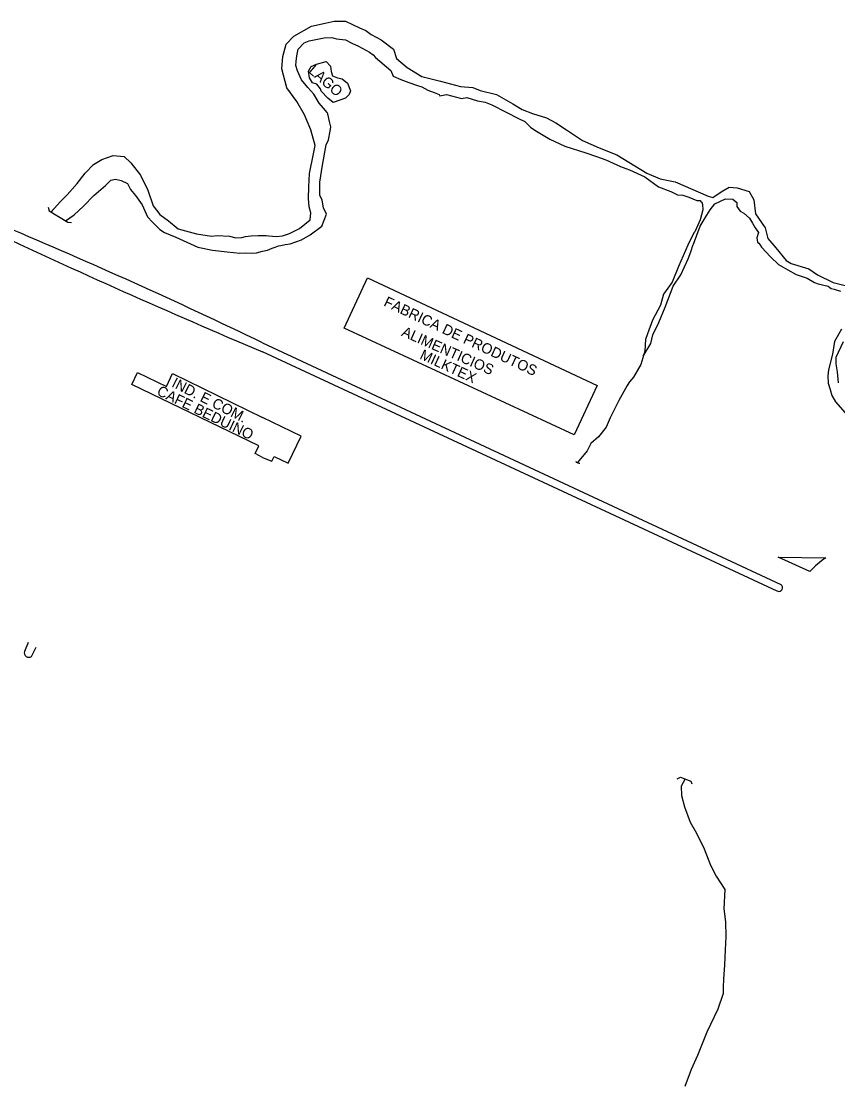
# Model space of a CAD drawing. Extents: x 325899 to 364828, y 7568995 to 7592502.
# Drawn here: x 343188.9 to 343501.7, y 7588555.4 to 7588960.6 of the extents above; entities that cross this region are included whole.
import ezdxf

# ---------------------------------------------------------------- set-up
doc = ezdxf.new("R2010")
doc.units = 0
for name, color, linetype in [('EDIFEXISTENT', 7, 'Continuous'), ('EDIFIDENTIF', 7, 'Continuous'), ('EDIFOBRAEXIS', 7, 'Continuous')]:
    doc.layers.add(name, color=color, linetype=linetype)

msp = doc.modelspace()

# ---------------------------------------------------------------- linework, layer by layer
at = {"layer": 'EDIFEXISTENT'}
for p, q in [((343199.31, 7588889.51), (343199.61, 7588888.1)), ((343199.61, 7588888.1), (343206.77, 7588883.77)), ((343206.77, 7588883.77), (343208.18, 7588883.56)), ((343312.59, 7588843.14), (343321.58, 7588862.36)), ((343321.58, 7588862.36), (343409.55, 7588821.17)), ((343400.74, 7588802.35), (343312.59, 7588843.14)), ((343231.34, 7588821.57), (343233.55, 7588826.21)), ((343233.55, 7588826.21), (343244.54, 7588820.8)), ((343244.54, 7588820.8), (343246.89, 7588825.79)), ((343246.89, 7588825.79), (343281.39, 7588808.95)), ((343279.99, 7588798.06), (343231.34, 7588821.57)), ((343409.55, 7588821.17), (343400.74, 7588802.35)), ((343296.23, 7588801.74), (343281.39, 7588808.95)), ((343291.21, 7588791.46), (343296.23, 7588801.74)), ((343278.61, 7588795.13), (343279.99, 7588798.06)), ((343281.39, 7588793.69), (343278.61, 7588795.13)), ((343281.39, 7588793.69), (343284.97, 7588792.19)), ((343284.97, 7588792.19), (343285.86, 7588794.05)), ((343285.86, 7588794.05), (343291.21, 7588791.46)), ((343401.4, 7588792.2), (343401.48, 7588791.87)), ((343401.48, 7588791.87), (343402.46, 7588791.4)), ((343402.46, 7588791.4), (343402.86, 7588791.45)), ((343440.2, 7588670.68), (343441.46, 7588671.28)), ((343441.46, 7588671.28), (343445.38, 7588669.73)), ((343445.38, 7588669.73), (343445.73, 7588668.67))]:
    msp.add_line(p, q, dxfattribs=at)
for points in [[(343281.39, 7588837.58), (343479.91, 7588744.98)], [(343478.52, 7588742.53), (343281.39, 7588834.06)]]:
    msp.add_lwpolyline(points, dxfattribs=at)
msp.add_arc((343479.12, 7588743.81), 1.41, 244.8812, 55.9299, dxfattribs=at)
at = {"layer": 'EDIFOBRAEXIS'}
for points in [[(343281.39, 7588878.59), (343282.04, 7588878.64), (343282.79, 7588878.62), (343283.83, 7588878.44), (343286.55, 7588878.27), (343289.06, 7588878.48), (343291.71, 7588879.4), (343295.57, 7588881.25), (343299.67, 7588884.6), (343299.81, 7588887.34), (343299.22, 7588889.62), (343299.03, 7588892.81), (343299.13, 7588897.28), (343299.37, 7588902.31), (343300.93, 7588909.84), (343301.47, 7588913.09), (343299.9, 7588919.06), (343297.47, 7588924.84), (343294.54, 7588929.83), (343290.64, 7588935.16), (343288.78, 7588942.4), (343289.1, 7588947.15), (343290.41, 7588951.83), (343293.32, 7588954.84), (343300.15, 7588958.75), (343305.39, 7588959.83), (343308.83, 7588960.64), (343313.17, 7588960.64), (343318.53, 7588958.09), (343320.98, 7588957.11), (343322.95, 7588955.51), (343326.76, 7588953.45), (343331.49, 7588949.98), (343332.71, 7588946.29), (343336.81, 7588942.89), (343342.33, 7588939.4), (343349.48, 7588937.69), (343357.2, 7588935.65), (343361.9, 7588935.25), (343364.75, 7588934.15), (343370.94, 7588932.6), (343377.23, 7588929.05), (343380.86, 7588926.78), (343384.76, 7588925.33), (343390.18, 7588923.6), (343393.73, 7588921.74), (343397.78, 7588919), (343403.97, 7588914.96), (343410.3, 7588912.12), (343417.08, 7588909.42), (343428.54, 7588902.4), (343433.64, 7588900.23), (343439.44, 7588899.13), (343452.01, 7588893.66), (343453.77, 7588893.12), (343455.11, 7588894.05), (343457.67, 7588895.76), (343460.02, 7588897.13), (343463.19, 7588896.79), (343467.8, 7588895.5), (343469.57, 7588892.27), (343470.19, 7588886.9), (343473.91, 7588881.49), (343474.85, 7588877.47), (343477.89, 7588873.88), (343481.88, 7588869), (343483.88, 7588867.83), (343490.6, 7588865.84), (343493.93, 7588863.54), (343499.9, 7588860.62), (343504.48, 7588859.43)], [(343281.39, 7588872.55), (343283.25, 7588873.05), (343285.11, 7588873.73), (343286.22, 7588874.18), (343287.43, 7588874.62), (343288.4, 7588874.82), (343290.09, 7588875.17), (343291.99, 7588875.45), (343296.26, 7588876.89), (343299.61, 7588878.84), (343304.09, 7588882.16), (343305.83, 7588886.78), (343304.76, 7588889.15), (343304.27, 7588892.11), (343303.38, 7588894.06), (343303.32, 7588899.01), (343304.31, 7588905.46), (343305.68, 7588913.32), (343306.6, 7588915.24), (343307.22, 7588918.54), (343307.47, 7588920.19), (343306.99, 7588922.27), (343306.37, 7588925.13), (343306.09, 7588925.74), (343304.72, 7588927.32), (343303.07, 7588929.23), (343301.03, 7588932.65), (343298.74, 7588935.29), (343296.29, 7588938.2), (343294.8, 7588941.61), (343294.12, 7588943.68), (343294.3, 7588945.26), (343294.53, 7588947.37), (343295.08, 7588949.91), (343297.31, 7588952.4), (343299.25, 7588953.11), (343305.02, 7588954.32), (343307.97, 7588954.33), (343309.7, 7588953.85), (343313.21, 7588953.51), (343315.53, 7588952.24), (343318.13, 7588951.11), (343322.32, 7588948.72), (343323.76, 7588947.78), (343324.63, 7588946.7), (343330.53, 7588941.79), (343331.37, 7588939.57), (343334.35, 7588938.34), (343337.46, 7588937.11), (343340.72, 7588936.06), (343342.41, 7588935.47), (343344.71, 7588934.26), (343347.05, 7588933.32), (343348.97, 7588932.51), (343349.25, 7588932.05), (343351.88, 7588932.54), (343357.56, 7588931.04), (343359.61, 7588931.47), (343363.64, 7588930.15), (343366.66, 7588929.65), (343369.21, 7588928.62), (343374.65, 7588925.79), (343379.43, 7588923.34), (343381.8, 7588922.28), (343383.96, 7588920.12), (343385.6, 7588918.87), (343391.43, 7588915.49), (343397.19, 7588912.77), (343405.14, 7588910.28), (343409.3, 7588908.81), (343412.79, 7588907.59), (343418.48, 7588905.07), (343420.54, 7588904.28), (343421.92, 7588903.69), (343427.74, 7588901.1), (343433.07, 7588897.23), (343437.73, 7588895.43), (343440.33, 7588894.2), (343442.32, 7588893.99), (343444.63, 7588893.26), (343447.67, 7588892), (343449.07, 7588891.94), (343449.1, 7588891.64), (343449.66, 7588891.37), (343449.92, 7588890.48), (343449.97, 7588888.45), (343449.03, 7588884.66), (343447.97, 7588882.31), (343446.88, 7588879.97), (343446.5, 7588879.58), (343444.23, 7588874.96), (343440.72, 7588866.74), (343438.31, 7588860.68), (343434.89, 7588856.12), (343433.8, 7588851.89), (343430.67, 7588846.24), (343428.78, 7588841.02), (343428.02, 7588838.8), (343427.78, 7588834.33), (343426.24, 7588829.24), (343423.46, 7588824.36), (343421.88, 7588822.54), (343421.03, 7588821.23), (343417.88, 7588815.51), (343414.46, 7588808.87), (343413.03, 7588805.3), (343410.06, 7588801.51), (343407.12, 7588798.93), (343405.76, 7588796.2), (343402.04, 7588791.7)], [(343302.12, 7588936.47), (343300.49, 7588937.03), (343299.4, 7588938.95), (343299.04, 7588941.46), (343299.96, 7588943.25), (343302, 7588944.18), (343305.72, 7588945.14), (343307.39, 7588943.44), (343307.67, 7588941.36), (343308.17, 7588939.74), (343310.11, 7588938.9), (343311.82, 7588938.6), (343313.94, 7588936.92), (343315.12, 7588933.99), (343314.53, 7588932.56), (343313.15, 7588931.13), (343308.48, 7588929.55), (343306.35, 7588931.17), (343303.83, 7588933.83), (343303.54, 7588934.74), (343302.12, 7588936.47)], [(343200.92, 7588888.3), (343200.52, 7588887.8), (343203.89, 7588891.45), (343206.54, 7588894.13), (343210.39, 7588898.55), (343213.49, 7588902.44), (343216.58, 7588905.72), (343219.78, 7588907.69), (343224.2, 7588909.22), (343228.43, 7588908.89), (343230.96, 7588906.39), (343234.61, 7588901.72), (343237.42, 7588895.91), (343239.45, 7588889.92), (343242.02, 7588886.61), (343245.39, 7588884.28), (343249.03, 7588881.15), (343256.11, 7588879.2), (343261.84, 7588878.41), (343264.06, 7588878.54), (343268.74, 7588878.32), (343271.17, 7588877.67), (343273.46, 7588877.87), (343274.86, 7588878.16), (343275.84, 7588878.35), (343277, 7588878.43), (343279.73, 7588878.54), (343281.39, 7588878.59)], [(343205.96, 7588884.17), (343209.23, 7588886.48), (343212.81, 7588889.8), (343216.8, 7588893.86), (343221.22, 7588897.69), (343223.31, 7588899.82), (343225.11, 7588900.12), (343227.26, 7588899.61), (343229.61, 7588898.46), (343230.8, 7588896.23), (343232.75, 7588893.97), (343235.24, 7588890.38), (343237.38, 7588885.76), (343239.18, 7588883.65), (343242.01, 7588880.87), (343243.85, 7588879.75), (343248.19, 7588877.94), (343256.65, 7588874.19), (343262.24, 7588873.02), (343267.82, 7588872.31), (343272.69, 7588871.86), (343274.82, 7588871.91), (343277.11, 7588871.8), (343279.11, 7588872.03), (343281.39, 7588872.55)], [(343427.2, 7588832.41), (343430.12, 7588837.28), (343430.9, 7588840.59), (343433.12, 7588845.36), (343435.61, 7588851.15), (343438.66, 7588859.21), (343441.52, 7588863.56), (343444.39, 7588869.68), (343445.37, 7588872.33), (343446.33, 7588875.19), (343446.45, 7588875.34), (343448.98, 7588882.12), (343450.85, 7588885.37), (343452.84, 7588888.39), (343454.64, 7588890.74), (343458.63, 7588892.6), (343461.47, 7588892.55), (343463.06, 7588891.25), (343463.03, 7588889.76), (343464.24, 7588887.97), (343465.67, 7588887.15), (343467.83, 7588885.3), (343469.02, 7588883.31), (343470.03, 7588881.57), (343471.27, 7588879.71), (343470.68, 7588877.75), (343470.93, 7588876.1), (343471.4, 7588875.62), (343471.81, 7588875.17), (343472.5, 7588874.17), (343475.88, 7588870.43), (343479.01, 7588867.47), (343482.51, 7588865.46), (343485.7, 7588863.72), (343489.93, 7588862.28), (343492.79, 7588860.64), (343494.12, 7588860.14), (343498.01, 7588859.2), (343498.68, 7588858.68), (343499.19, 7588858.38), (343500.26, 7588858.06), (343502.68, 7588857.33)], [(343503.06, 7588842.75), (343500.46, 7588838.09), (343499.71, 7588833.21), (343498.18, 7588827.21), (343497.83, 7588824.87), (343498.02, 7588822.08), (343498.71, 7588819.6), (343499.44, 7588817.32), (343500.77, 7588814.93), (343504.47, 7588810.76)], [(343503.76, 7588837.86), (343500.94, 7588831.93), (343500.94, 7588829.45), (343501.46, 7588826.46), (343501.85, 7588822.15)], [(343491.01, 7588749.97), (343478.86, 7588755.53)], [(343478.86, 7588755.53), (343497.14, 7588755.25)], [(343191.61, 7588722.82), (343190.18, 7588719.37)], [(343192.93, 7588717.48), (343194.65, 7588721.06)], [(343443.27, 7588670.62), (343441.7, 7588667.88), (343441.82, 7588664.23), (343442.99, 7588659.88), (343445.2, 7588653.99), (343447.63, 7588649.79), (343450.45, 7588643.78), (343452.89, 7588637.57), (343455.12, 7588633.38), (343458.4, 7588628.32), (343458.07, 7588620.83), (343458.73, 7588615.92), (343458.75, 7588610.26), (343458.59, 7588605.13), (343458.31, 7588599.27), (343457.86, 7588594.03), (343457.72, 7588590.83), (343457.73, 7588588.47), (343455.77, 7588582.49), (343451.47, 7588573.63), (343447.95, 7588564.73), (343445.53, 7588559.34), (343443.12, 7588552.82)]]:
    msp.add_lwpolyline(points, dxfattribs=at)
for centre, radius, start, end in [((344459.62, 7591621.11), 3025.87, 244.88154, 247.08375), ((342285.72, 7586759.73), 2304.09, 64.39714, 67.09392), ((343513.75, 7588729.77), 30.42, 123.1039, 138.3792), ((343191.93, 7588718.98), 1.8, 167.5347, 303.5797)]:
    msp.add_arc(centre, radius, start, end, dxfattribs=at)

# ---------------------------------------------------------------- texts
at = {"layer": 'EDIFIDENTIF'}
for s, rotation, p in [('LAGO', 318.8332, (343298.68, 7588941.25)), ('FABRICA DE PRODUTOS', 334.8941, (343327.48, 7588851.84)), ('ALIMENTICIOS ', 336.1689, (343334.28, 7588840.32)), ('MILKTEX', 335.2434, (343341.28, 7588831.54)), ('IND. E COM.', 333.2848, (343246.24, 7588820.84)), ('CAFE BEDUINO', 334.1262, (343240.56, 7588817.76))]:
    msp.add_text(s, height=4, rotation=rotation, dxfattribs=at).set_placement(p)

doc.saveas('drawing.dxf')
